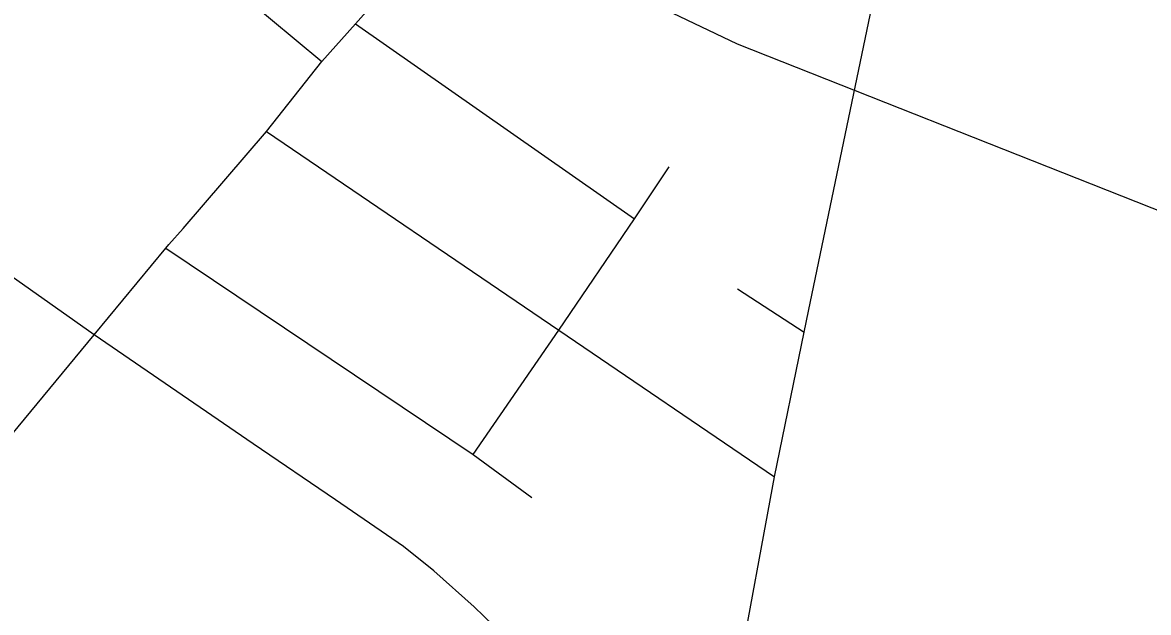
# Model space of a CAD drawing. Extents: x 0 to 34, y 0 to 22.
# Drawn here: x 7.4215 to 7.8969, y 20.0318 to 20.2811 of the extents above; entities that cross this region are included whole.
import ezdxf

# ---------------------------------------------------------------- set-up
doc = ezdxf.new("R2010")
doc.units = 0
for name, color, linetype in [('GM_X_City_Street', 7, 'Continuous'), ('GM_X_Rail_Line', 7, 'Continuous'), ('GM_X_State_Route', 7, 'Continuous')]:
    doc.layers.add(name, color=color, linetype=linetype)

msp = doc.modelspace()

# ---------------------------------------------------------------- linework, layer by layer
at = {"layer": 'GM_X_City_Street'}
for p, q in [((7.42852, 20.36431), (7.54785, 20.26459)), ((7.75334, 20.15916), (7.78947, 20.33282)), ((7.56204, 20.28057), (7.67989, 20.19819)), ((7.72333, 20.16858), (7.7515, 20.15033))]:
    msp.add_line(p, q, dxfattribs=at)
for points in [[(7.4517, 20.14919), (7.40599, 20.18141), (7.37393, 20.20212), (7.35733, 20.21051), (7.34286, 20.21758), (7.31455, 20.22836), (7.29288, 20.23435), (7.27792, 20.23698), (7.25869, 20.23911), (7.18431, 20.2452), (7.12077, 20.25092), (6.87036, 20.2738)], [(7.52453, 20.23504), (7.6479, 20.15112), (7.73895, 20.08919)], [(7.61177, 20.09863), (7.6479, 20.15112), (7.67989, 20.19819), (7.69457, 20.22011)], [(7.48198, 20.18574), (7.61177, 20.09863), (7.63658, 20.08037)], [(7.68403, 19.94069), (7.6929, 19.94594), (7.705, 19.95709), (7.71098, 19.96457), (7.71646, 19.97552), (7.72343, 20.00442), (7.73895, 20.08919), (7.7515, 20.15033), (7.75334, 20.15916)], [(7.83406, 19.72956), (7.77913, 19.80515), (7.73506, 19.86891), (7.69546, 19.92462), (7.68403, 19.94069), (7.64701, 19.9935), (7.62975, 20.01585), (7.6204, 20.0264), (7.61226, 20.03423), (7.59522, 20.04939), (7.58233, 20.05974), (7.55363, 20.07948), (7.51894, 20.10315), (7.4517, 20.14919)]]:
    msp.add_lwpolyline(points, dxfattribs=at)
at = {"layer": 'GM_X_Rail_Line'}
msp.add_lwpolyline([(8.9, 19.72013), (8.82415, 19.77895), (8.69116, 19.87576), (8.63507, 19.90678), (8.56831, 19.93639), (8.04792, 20.1435), (7.72339, 20.27189), (7.64134, 20.31124), (7.57455, 20.3497), (7.51241, 20.39993), (7.43893, 20.46687), (7.32016, 20.57145), (7.25408, 20.62617), (7.22001, 20.6622), (7.19319, 20.70995), (7.1775, 20.75086), (7.16628, 20.80114)], dxfattribs=at)
at = {"layer": 'GM_X_State_Route'}
for points in [[(7.48331, 20.18725), (7.48928, 20.19406), (7.52453, 20.23504), (7.54785, 20.26459), (7.56204, 20.28057), (7.6035, 20.32729), (7.65914, 20.39507), (7.71493, 20.45977)], [(7.4517, 20.14919), (7.48198, 20.18574), (7.48331, 20.18725)], [(7.4145, 20.10399), (7.41701, 20.10702), (7.4517, 20.14919)]]:
    msp.add_lwpolyline(points, dxfattribs=at)

doc.saveas('drawing.dxf')
